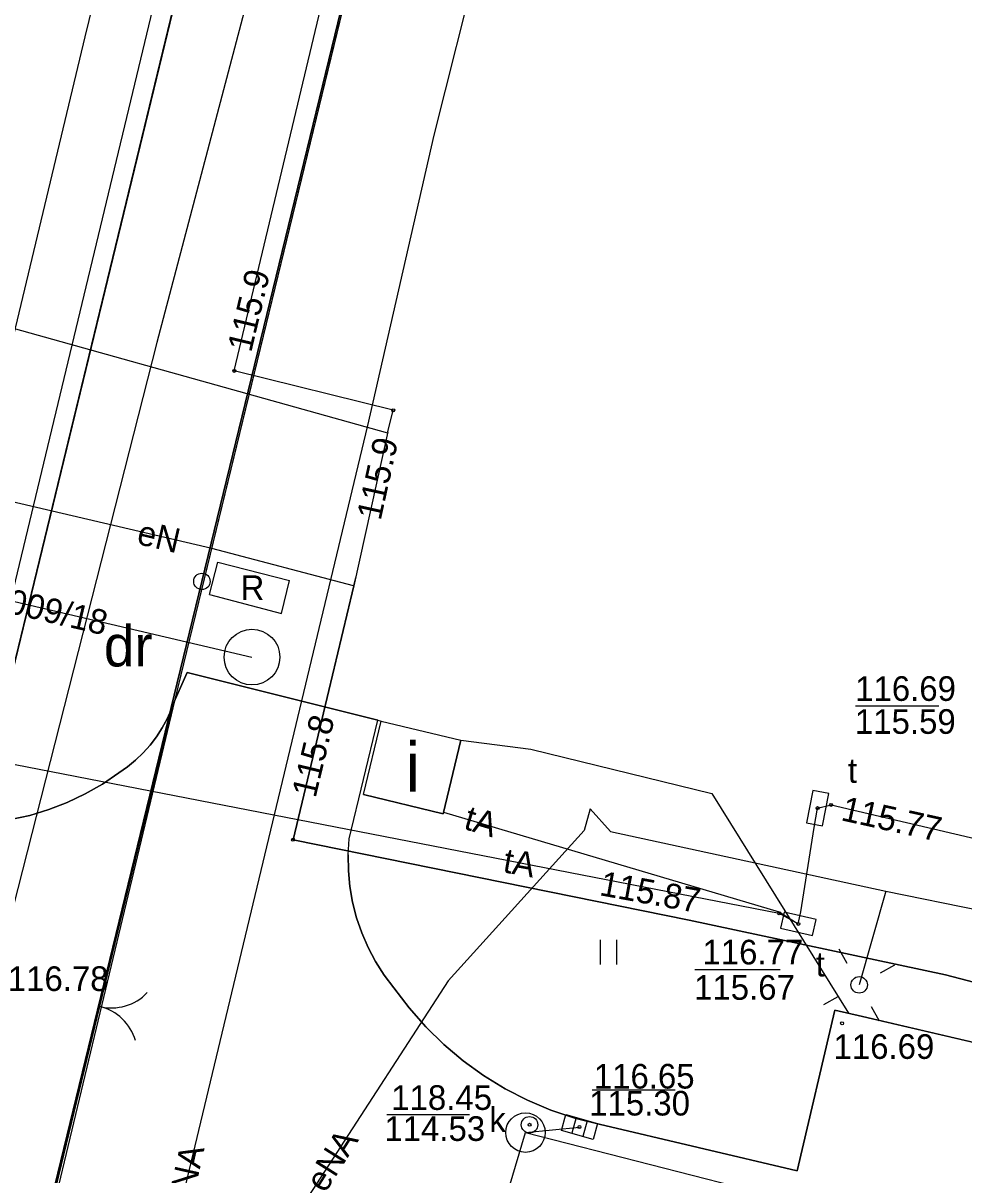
# Model space of a CAD drawing. Extents: x 6424617 to 6425697, y 5665845 to 5667190.
# Drawn here: x 6425448.32 to 6425476.96, y 5666623.68 to 5666658.75 of the extents above; entities that cross this region are included whole.
import ezdxf

# ---------------------------------------------------------------- set-up
doc = ezdxf.new("R2010")
doc.units = 0
for name, color, linetype in [('Warstwa 1', 7, 'Continuous'), ('Warstwa 10', 7, 'Continuous'), ('Warstwa 12', 7, 'Continuous'), ('Warstwa 13', 7, 'Continuous'), ('Warstwa 14', 7, 'Continuous'), ('Warstwa 15', 7, 'Continuous'), ('Warstwa 16', 7, 'Continuous'), ('Warstwa 2', 7, 'Continuous'), ('Warstwa 25', 7, 'Continuous'), ('Warstwa 3', 7, 'Continuous'), ('Warstwa 4', 7, 'Continuous'), ('Warstwa 44', 7, 'Continuous'), ('Warstwa 5', 7, 'Continuous'), ('Warstwa 6', 7, 'Continuous'), ('Warstwa 62', 7, 'Continuous'), ('Warstwa 8', 7, 'Continuous')]:
    doc.layers.add(name, color=color, linetype=linetype)

msp = doc.modelspace()

# ---------------------------------------------------------------- linework, layer by layer
at = {"layer": 'Warstwa 1'}
for p, q in [((6425433.754, 5666580.312), (6425463.303, 5666702.097)), ((6425433.754, 5666580.312), (6425463.303, 5666702.097)), ((6425453.765, 5666641.752), (6425468.169, 5666700.949)), ((6425453.765, 5666641.752), (6425468.169, 5666700.949)), ((6425438.183, 5666577.748), (6425453.765, 5666641.752)), ((6425438.183, 5666577.748), (6425453.765, 5666641.752))]:
    msp.add_line(p, q, dxfattribs=at)
at = {"layer": 'Warstwa 10'}
for points in [[(6425511.502, 5666812.229), (6425505.347, 5666785.804), (6425490.939, 5666726.925), (6425483.148, 5666695.285), (6425465.075, 5666699.074), (6425463.492, 5666694.538), (6425461.289, 5666683.928), (6425457.56, 5666668.611), (6425452.397, 5666649.025), (6425443.501, 5666614.107), (6425444.454, 5666609.948), (6425442.828, 5666607.233), (6425442.381, 5666606.077), (6425439.907, 5666599.491), (6425438.985, 5666589.841), (6425438.533, 5666586.618), (6425438.687, 5666584.707), (6425442.314, 5666582.223), (6425462.873, 5666574.552), (6425461.354, 5666569.137), (6425473.214, 5666563.224), (6425473.065, 5666562.687)], [(6425459.42, 5666646.31), (6425459.59, 5666646.96), (6425454.75, 5666648.16), (6425467.42, 5666701.26), (6425469.42, 5666708.48), (6425473.62, 5666725.35), (6425475.76, 5666727.13), (6425480.9, 5666730.48), (6425485.17, 5666732.76), (6425510.63, 5666747.63), (6425535.355, 5666762.106)], [(6425463.69, 5666713.42), (6425450.198, 5666658.334), (6425446.682, 5666643.647), (6425444.432, 5666634.297), (6425443.938, 5666632.196), (6425440.201, 5666616.58), (6425435.586, 5666597.316), (6425432.855, 5666585.915), (6425430.384, 5666576.151), (6425429.068, 5666570.528), (6425427.199, 5666563.24)], [(6425444.24, 5666650.52), (6425459.41, 5666646.273)], [(6425459.42, 5666646.31), (6425458.39, 5666641.62), (6425456.54, 5666633.89), (6425468.6, 5666631.44), (6425476.4, 5666629.78), (6425482.48, 5666628.18), (6425489.71, 5666626.5), (6425493.81, 5666625.73), (6425499.95, 5666624.46), (6425504.244, 5666623.344)]]:
    msp.add_lwpolyline(points, dxfattribs=at)
msp.add_circle((6425453.765, 5666641.752), 0.25, dxfattribs=at)
at = {"layer": 'Warstwa 12'}
for points in [[(6425511.969, 5666812.223), (6425503.565, 5666776.699), (6425494.804, 5666740.869), (6425483.613, 5666695.097), (6425483.148, 5666695.285), (6425465.075, 5666699.074), (6425463.492, 5666694.538), (6425461.289, 5666683.928), (6425457.56, 5666668.611), (6425452.397, 5666649.025), (6425443.501, 5666614.107), (6425444.454, 5666609.948), (6425442.828, 5666607.233), (6425439.907, 5666599.491), (6425438.985, 5666589.841), (6425438.533, 5666586.618), (6425438.687, 5666584.707), (6425442.314, 5666582.223), (6425462.873, 5666574.552), (6425463.208, 5666574.431), (6425461.755, 5666569.388), (6425473.557, 5666563.362), (6425473.425, 5666562.682)], [(6425533.481, 5666753.746), (6425530.061, 5666751.444), (6425528.983, 5666750.831), (6425527.902, 5666749.972), (6425487.047, 5666722.569), (6425467.123, 5666709.427), (6425464.962, 5666707.499), (6425464.232, 5666706.629), (6425463.44, 5666705.807), (6425460.871, 5666695.064), (6425446.784, 5666636.395), (6425445.804, 5666632.786), (6425434.157, 5666583.491), (6425428.997, 5666563.219)], [(6425442.734, 5666579.444), (6425458.811, 5666646.503), (6425460.83, 5666655.338), (6425462.206, 5666660.781), (6425462.173, 5666661.094)], [(6425458.381, 5666641.622), (6425454.07, 5666642.75), (6425446.51, 5666644.52), (6425434.91, 5666647.89), (6425434.89, 5666649.79), (6425418.77, 5666653.95), (6425407.06, 5666604.32), (6425408.03, 5666603.84), (6425407.64, 5666602.13), (6425399.67, 5666566.65), (6425398.761, 5666563.583)], [(6425504.244, 5666623.344), (6425499.95, 5666624.46), (6425493.81, 5666625.73), (6425489.71, 5666626.5), (6425482.48, 5666628.18), (6425476.4, 5666629.78), (6425468.6, 5666631.44), (6425456.54, 5666633.89), (6425458.45, 5666641.87)], [(6425446.784, 5666636.395), (6425447.289, 5666636.33), (6425471.336, 5666631.649), (6425471.917, 5666631.327), (6425471.996, 5666631.691), (6425472.397, 5666634.257), (6425472.504, 5666634.85), (6425472.915, 5666634.95), (6425499.573, 5666628.699), (6425500.206, 5666628.597), (6425500.853, 5666628.663), (6425505.201, 5666627.613)], [(6425465.583, 5666634.829), (6425465.405, 5666634.171), (6425461.26, 5666629.591), (6425453.729, 5666617.982), (6425452.955, 5666616.514), (6425451.109, 5666613.013), (6425447.053, 5666595.112), (6425452.021, 5666594.072), (6425448.685, 5666580.282), (6425471.812, 5666574.932), (6425487.082, 5666571.458), (6425492.318, 5666570.151)], [(6425465.583, 5666634.829), (6425466.205, 5666634.141), (6425474.584, 5666632.32), (6425486.147, 5666629.971), (6425498.882, 5666627.007)], [(6425461.121, 5666634.726), (6425471.34, 5666631.69), (6425471.917, 5666631.327)], [(6425474.584, 5666632.32), (6425473.77, 5666629.47)], [(6425461.655, 5666618.376), (6425463.614, 5666624.972), (6425501.661, 5666615.233)], [(6425463.614, 5666624.972), (6425465.257, 5666625.143)]]:
    msp.add_lwpolyline(points, dxfattribs=at)
at = {"layer": 'Warstwa 14'}
for p, q in [((6425476.196, 5666637.959), (6425473.663, 5666637.959)), ((6425471.361, 5666629.928), (6425468.769, 5666629.928)), ((6425468.174, 5666626.262), (6425465.641, 5666626.262)), ((6425461.914, 5666625.517), (6425459.399, 5666625.517))]:
    msp.add_line(p, q, dxfattribs=at)
for centre in [(6425454.75, 5666648.16), (6425459.59, 5666646.96), (6425472.504, 5666634.85), (6425472.915, 5666634.95), (6425456.54, 5666633.89), (6425471.336, 5666631.649), (6425471.917, 5666631.327), (6425463.737, 5666625.211), (6425465.257, 5666625.143)]:
    msp.add_circle(centre, 0.045, dxfattribs=at)
at = {"layer": 'Warstwa 16'}
msp.add_circle((6425463.614, 5666624.972), 0.6, dxfattribs=at)
at = {"layer": 'Warstwa 2'}
msp.add_lwpolyline([(6425452.952, 5666638.161), (6425468.19, 5666700.91), (6425518.946, 5666688.917)], dxfattribs=at)
msp.add_circle((6425473.77, 5666629.47), 0.25, dxfattribs=at)
at = {"layer": 'Warstwa 25'}
msp.add_circle((6425473.25, 5666628.3), 0.045, dxfattribs=at)
at = {"layer": 'Warstwa 3'}
msp.add_lwpolyline([(6425448.48, 5666619.8), (6425452.84, 5666637.82)], dxfattribs=at)
for centre, start, end in [((6425451.013, 5666630.268), 256.3986, 316.3986), ((6425450.307, 5666627.352), 16.3986, 76.3986)]:
    msp.add_arc(centre, 1.5, start, end, dxfattribs=at)
at = {"layer": 'Warstwa 4'}
for p, q in [((6425465.157, 5666625.431), (6425465.02, 5666624.951)), ((6425465.494, 5666625.335), (6425465.357, 5666624.855))]:
    msp.add_line(p, q, dxfattribs=at)
for points in [[(6425472.355, 5666635.389), (6425472.163, 5666634.407), (6425472.653, 5666634.311), (6425472.845, 5666635.293)], [(6425472.461, 5666631.455), (6425471.488, 5666631.685), (6425471.373, 5666631.199), (6425472.346, 5666630.969)], [(6425464.845, 5666625.521), (6425465.806, 5666625.246), (6425465.669, 5666624.765), (6425464.708, 5666625.04)]]:
    msp.add_lwpolyline(points, close=True, dxfattribs=at)
for points in [[(6425473.403, 5666630.124), (6425473.158, 5666630.56)], [(6425474.424, 5666629.837), (6425474.86, 5666630.082)], [(6425473.116, 5666629.103), (6425472.68, 5666628.858)], [(6425474.137, 5666628.816), (6425474.382, 5666628.38)]]:
    msp.add_lwpolyline(points, dxfattribs=at)
msp.add_circle((6425463.737, 5666625.211), 0.25, dxfattribs=at)
at = {"layer": 'Warstwa 44'}
for p, q in [((6425453.995, 5666641.353), (6425454.25, 5666642.336)), ((6425454.25, 5666642.336), (6425456.427, 5666641.777)), ((6425456.185, 5666640.78), (6425456.427, 5666641.777)), ((6425453.995, 5666641.353), (6425456.185, 5666640.78))]:
    msp.add_line(p, q, dxfattribs=at)
at = {"layer": 'Warstwa 5'}
for p, q in [((6425452.952, 5666638.161), (6425468.19, 5666700.91)), ((6425452.952, 5666638.161), (6425453.312, 5666638.977)), ((6425453.312, 5666638.977), (6425459.125, 5666637.527)), ((6425458.252, 5666633.917), (6425459.125, 5666637.527)), ((6425458.68, 5666635.27), (6425459.22, 5666637.5)), ((6425459.125, 5666637.527), (6425459.22, 5666637.5)), ((6425459.125, 5666637.527), (6425459.22, 5666637.5)), ((6425459.22, 5666637.5), (6425461.65, 5666636.92)), ((6425461.11, 5666634.68), (6425461.65, 5666636.92)), ((6425461.65, 5666636.92), (6425463.775, 5666636.641)), ((6425461.65, 5666636.92), (6425463.775, 5666636.641)), ((6425463.775, 5666636.641), (6425469.289, 5666635.294)), ((6425463.775, 5666636.641), (6425469.289, 5666635.294)), ((6425458.68, 5666635.27), (6425461.11, 5666634.68)), ((6425469.289, 5666635.294), (6425473.449, 5666628.604)), ((6425469.289, 5666635.294), (6425473.449, 5666628.604)), ((6425458.22, 5666633.432), (6425458.252, 5666633.917)), ((6425458.22, 5666633.432), (6425458.226, 5666632.946)), ((6425458.226, 5666632.946), (6425458.27, 5666632.462)), ((6425458.27, 5666632.462), (6425458.353, 5666631.983)), ((6425458.353, 5666631.983), (6425458.474, 5666631.512)), ((6425458.474, 5666631.512), (6425458.631, 5666631.053)), ((6425458.631, 5666631.053), (6425458.825, 5666630.607)), ((6425458.825, 5666630.607), (6425459.053, 5666630.178)), ((6425465.893, 5666630.088), (6425465.893, 5666630.838)), ((6425466.393, 5666630.088), (6425466.393, 5666630.838)), ((6425459.053, 5666630.178), (6425459.314, 5666629.768)), ((6425459.314, 5666629.768), (6425459.607, 5666629.381)), ((6425459.607, 5666629.381), (6425460.07, 5666628.768)), ((6425460.07, 5666628.768), (6425460.577, 5666628.191)), ((6425471.881, 5666623.813), (6425473.03, 5666628.699)), ((6425473.03, 5666628.699), (6425473.449, 5666628.604)), ((6425473.449, 5666628.604), (6425473.868, 5666628.509)), ((6425473.868, 5666628.509), (6425491.71, 5666624.333)), ((6425460.577, 5666628.191), (6425461.126, 5666627.653)), ((6425461.126, 5666627.653), (6425461.714, 5666627.159)), ((6425461.714, 5666627.159), (6425462.338, 5666626.709)), ((6425462.338, 5666626.709), (6425462.993, 5666626.308)), ((6425462.993, 5666626.308), (6425463.677, 5666625.958)), ((6425463.677, 5666625.958), (6425464.385, 5666625.659)), ((6425464.385, 5666625.659), (6425465.113, 5666625.414)), ((6425465.113, 5666625.414), (6425465.858, 5666625.225)), ((6425465.858, 5666625.225), (6425471.881, 5666623.813))]:
    msp.add_line(p, q, dxfattribs=at)
at = {"layer": 'Warstwa 6'}
for points in [[(6425386.659, 5666386.227), (6425410.054, 5666482.642), (6425433.754, 5666580.312), (6425463.303, 5666702.097), (6425474.6, 5666748.65), (6425473.47, 5666747.98), (6425465.93, 5666741.65), (6425451.88, 5666727.39), (6425441.06, 5666708.4), (6425429.67, 5666678.16), (6425407.73, 5666588.9), (6425390.68, 5666508.89), (6425364.93, 5666402.71), (6425352.06, 5666353.98)], [(6425518.953, 5666688.95), (6425468.169, 5666700.949), (6425453.765, 5666641.752), (6425438.183, 5666577.748), (6425449.85, 5666574.917), (6425489.08, 5666567.113), (6425491.527, 5666566.626)], [(6425491.71, 5666624.333), (6425473.868, 5666628.509), (6425473.03, 5666628.699), (6425471.881, 5666623.813), (6425465.858, 5666625.225), (6425465.113, 5666625.414), (6425464.385, 5666625.659), (6425463.677, 5666625.958), (6425462.993, 5666626.308), (6425462.338, 5666626.709), (6425461.714, 5666627.159), (6425461.126, 5666627.653), (6425460.577, 5666628.191), (6425460.07, 5666628.768), (6425459.607, 5666629.381), (6425459.314, 5666629.768), (6425459.053, 5666630.178), (6425458.825, 5666630.607), (6425458.631, 5666631.053), (6425458.474, 5666631.512), (6425458.353, 5666631.983), (6425458.27, 5666632.462), (6425458.226, 5666632.946), (6425458.22, 5666633.432), (6425458.252, 5666633.917), (6425459.125, 5666637.527), (6425453.312, 5666638.977), (6425452.952, 5666638.161), (6425452.842, 5666637.861), (6425452.71, 5666637.57), (6425452.556, 5666637.29), (6425452.382, 5666637.022), (6425452.187, 5666636.768), (6425451.974, 5666636.53), (6425451.744, 5666636.309), (6425451.497, 5666636.105), (6425451.236, 5666635.921), (6425450.736, 5666635.583), (6425450.213, 5666635.282), (6425449.668, 5666635.023), (6425449.106, 5666634.805), (6425448.528, 5666634.631), (6425447.939, 5666634.501)]]:
    msp.add_lwpolyline(points, dxfattribs=at)
for points in [[(6425468.169, 5666700.949), (6425465.896, 5666701.486), (6425463.303, 5666702.097), (6425433.754, 5666580.312), (6425436.256, 5666578.862), (6425438.183, 5666577.748), (6425453.765, 5666641.752)], [(6425459.22, 5666637.5), (6425461.65, 5666636.92), (6425461.11, 5666634.68), (6425458.68, 5666635.27)]]:
    msp.add_lwpolyline(points, close=True, dxfattribs=at)
at = {"layer": 'Warstwa 62'}
msp.add_line((6425444.156, 5666642.051), (6425455.29, 5666639.447), dxfattribs=at)
msp.add_circle((6425455.29, 5666639.447), 0.848, dxfattribs=at)
at = {"layer": 'Warstwa 8'}
for p, q in [((6425452.952, 5666638.161), (6425453.312, 5666638.977)), ((6425453.312, 5666638.977), (6425459.125, 5666637.527)), ((6425448.95, 5666621.449), (6425452.952, 5666638.161)), ((6425448.95, 5666621.449), (6425452.952, 5666638.161)), ((6425452.842, 5666637.861), (6425452.952, 5666638.161)), ((6425452.556, 5666637.29), (6425452.71, 5666637.57)), ((6425452.71, 5666637.57), (6425452.842, 5666637.861)), ((6425452.382, 5666637.022), (6425452.556, 5666637.29)), ((6425458.252, 5666633.917), (6425459.125, 5666637.527)), ((6425452.187, 5666636.768), (6425452.382, 5666637.022)), ((6425451.744, 5666636.309), (6425451.974, 5666636.53)), ((6425451.974, 5666636.53), (6425452.187, 5666636.768)), ((6425451.497, 5666636.105), (6425451.744, 5666636.309)), ((6425450.736, 5666635.583), (6425451.235, 5666635.922)), ((6425451.235, 5666635.922), (6425451.497, 5666636.105)), ((6425450.213, 5666635.282), (6425450.736, 5666635.583)), ((6425449.668, 5666635.023), (6425450.213, 5666635.282)), ((6425448.528, 5666634.631), (6425449.106, 5666634.805)), ((6425449.106, 5666634.805), (6425449.668, 5666635.023)), ((6425447.939, 5666634.501), (6425448.528, 5666634.631)), ((6425458.22, 5666633.432), (6425458.252, 5666633.917)), ((6425458.22, 5666633.432), (6425458.226, 5666632.946)), ((6425458.226, 5666632.946), (6425458.27, 5666632.462)), ((6425458.27, 5666632.462), (6425458.353, 5666631.983)), ((6425458.353, 5666631.983), (6425458.474, 5666631.512)), ((6425458.474, 5666631.512), (6425458.631, 5666631.053)), ((6425458.631, 5666631.053), (6425458.825, 5666630.607)), ((6425458.825, 5666630.607), (6425459.053, 5666630.178)), ((6425459.053, 5666630.178), (6425459.314, 5666629.768)), ((6425459.314, 5666629.768), (6425459.607, 5666629.381)), ((6425459.607, 5666629.381), (6425460.07, 5666628.768)), ((6425460.07, 5666628.768), (6425460.577, 5666628.191)), ((6425471.881, 5666623.813), (6425473.03, 5666628.699)), ((6425473.03, 5666628.699), (6425473.868, 5666628.509)), ((6425473.868, 5666628.509), (6425491.71, 5666624.333)), ((6425460.577, 5666628.191), (6425461.126, 5666627.653)), ((6425461.126, 5666627.653), (6425461.714, 5666627.159)), ((6425461.714, 5666627.159), (6425462.338, 5666626.709)), ((6425462.338, 5666626.709), (6425462.993, 5666626.308)), ((6425462.993, 5666626.308), (6425463.677, 5666625.958)), ((6425463.677, 5666625.958), (6425464.385, 5666625.659)), ((6425464.385, 5666625.659), (6425465.113, 5666625.414)), ((6425465.113, 5666625.414), (6425465.858, 5666625.225)), ((6425465.858, 5666625.225), (6425471.881, 5666623.813))]:
    msp.add_line(p, q, dxfattribs=at)

# ---------------------------------------------------------------- texts
at = {"layer": 'Warstwa 13'}
for s, rotation, p in [('eN', 346.8228, (6425451.751, 5666642.899)), ('tA', 343.4538, (6425461.702, 5666634.225)), ('tA', 349.6761, (6425462.901, 5666632.904)), ('eNA', 57.7198, (6425457.513, 5666623.107)), ('eNA', 77.2805, (6425453.419, 5666622.595))]:
    msp.add_text(s, height=0.75, rotation=rotation, dxfattribs=at).set_placement(p)
at = {"layer": 'Warstwa 14'}
for s, rotation, p in [('115.9', 76.5815, (6425455.264, 5666648.699)), ('115.9', 77.6129, (6425459.205, 5666643.583)), ('115.8', 76.5414, (6425457.223, 5666635.136)), ('115.77', 347.4932, (6425473.186, 5666634.486)), ('115.87', 349.6761, (6425465.84, 5666632.203))]:
    msp.add_text(s, height=0.75, rotation=rotation, dxfattribs=at).set_placement(p)
for s, p in [('115.59', (6425473.641, 5666637.112)), ('115.67', (6425468.745, 5666629.016)), ('115.30', (6425465.553, 5666625.493)), ('114.53', (6425459.319, 5666624.72))]:
    msp.add_text(s, height=0.75, dxfattribs=at).set_placement(p)
at = {"layer": 'Warstwa 15'}
for s, p in [('116.69', (6425473.648, 5666638.115)), ('116.77', (6425469, 5666630.093)), ('116.65', (6425465.693, 5666626.314)), ('118.45', (6425459.529, 5666625.664))]:
    msp.add_text(s, height=0.75, dxfattribs=at).set_placement(p)
at = {"layer": 'Warstwa 2'}
msp.add_text('dr', height=1.25, dxfattribs=at).set_placement((6425450.782, 5666639.163))
at = {"layer": 'Warstwa 25'}
for s, p in [('116.78', (6425447.857, 5666629.284)), ('116.69', (6425472.989, 5666627.217))]:
    msp.add_text(s, height=0.75, dxfattribs=at).set_placement(p)
at = {"layer": 'Warstwa 44'}
msp.add_text('R', height=0.75, dxfattribs=at).set_placement((6425454.942, 5666641.188))
at = {"layer": 'Warstwa 5'}
for s, p in [('t', (6425473.427, 5666635.619)), ('t', (6425472.446, 5666629.727)), ('k', (6425462.513, 5666624.995))]:
    msp.add_text(s, height=0.75, dxfattribs=at).set_placement(p)
at = {"layer": 'Warstwa 62'}
msp.add_text('w63-5009/18', height=0.75, rotation=346.8363, dxfattribs=at).set_placement((6425445.143, 5666641.428))
at = {"layer": 'Warstwa 8'}
msp.add_text('i', height=1.5, dxfattribs=at).set_placement((6425459.961, 5666635.352))

doc.saveas('drawing.dxf')
